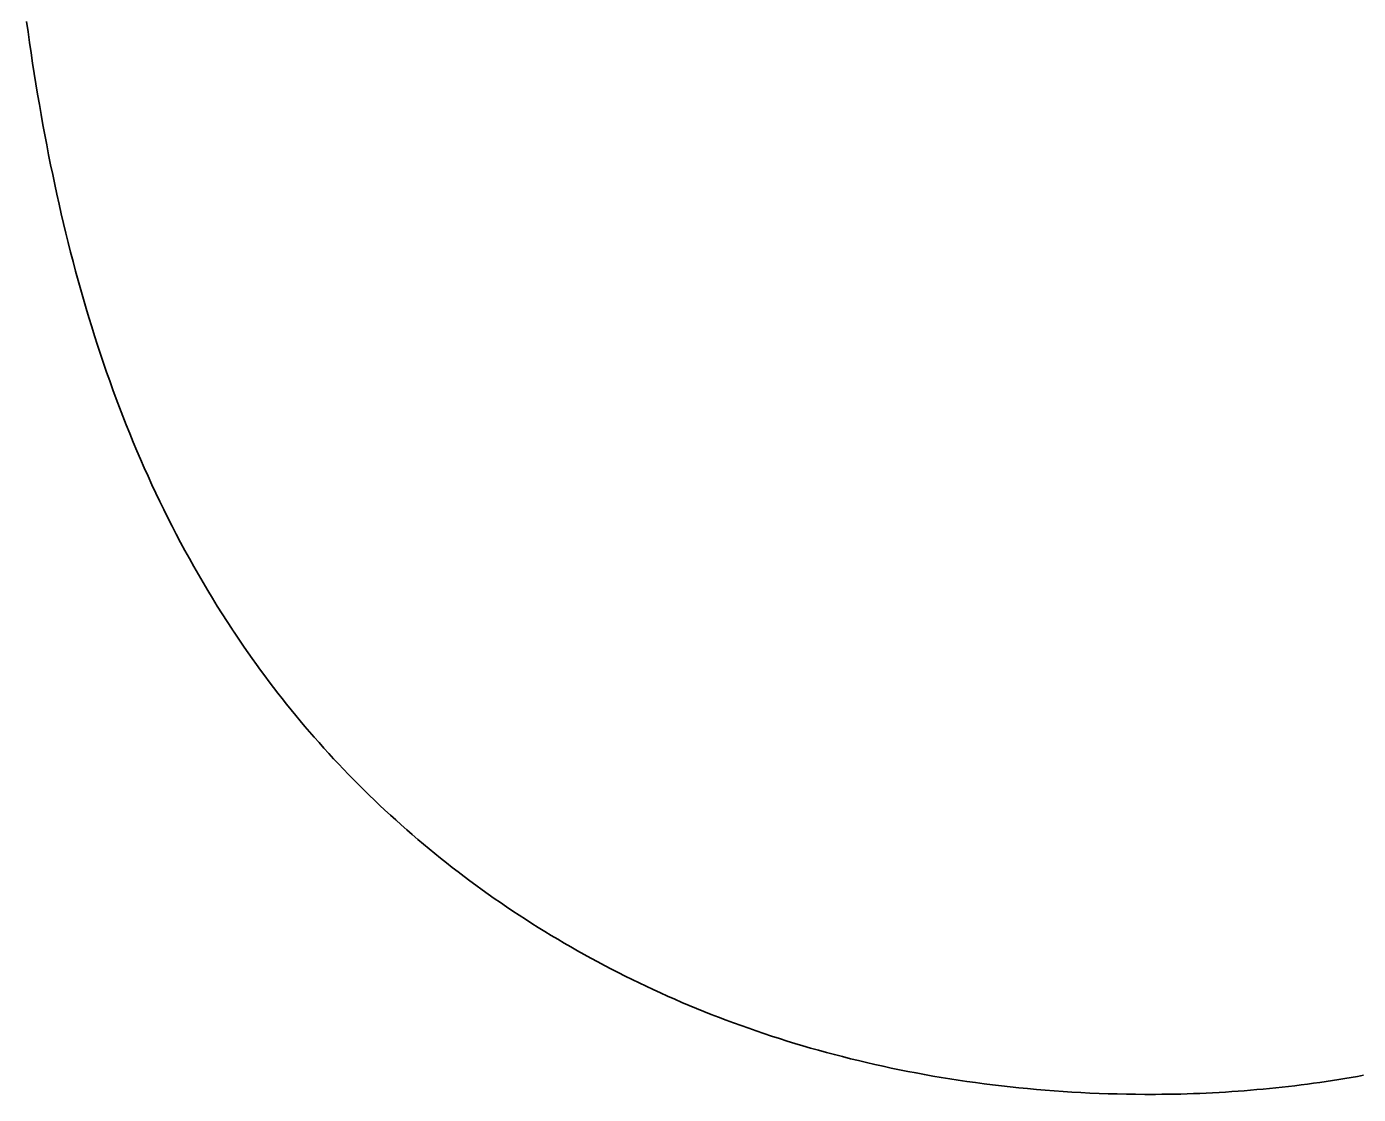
# Model space of a CAD drawing. Extents: x -7.3 to 34, y 0 to 22.
# Drawn here: x 2.27592 to 2.31737, y 0.73974 to 0.77299 of the extents above; entities that cross this region are included whole.
import ezdxf

# ---------------------------------------------------------------- set-up
doc = ezdxf.new("R2010")
doc.units = 0
doc.layers.add('SH_Text', color=7, linetype='Continuous')

msp = doc.modelspace()

# ---------------------------------------------------------------- linework, layer by layer
at = {"layer": 'SH_Text'}
for p, q in [((2.275916, 0.773153), (2.275962, 0.772824)), ((2.275962, 0.772824), (2.276008, 0.772497)), ((2.276008, 0.772497), (2.276056, 0.772172)), ((2.276056, 0.772172), (2.276104, 0.771848)), ((2.276104, 0.771848), (2.276155, 0.771525)), ((2.276155, 0.771525), (2.276206, 0.771204)), ((2.276206, 0.771204), (2.276259, 0.770884)), ((2.276259, 0.770884), (2.276312, 0.770566)), ((2.276312, 0.770566), (2.276368, 0.770249)), ((2.276368, 0.770249), (2.276424, 0.769934)), ((2.276424, 0.769934), (2.276482, 0.76962)), ((2.276482, 0.76962), (2.276541, 0.769308)), ((2.276541, 0.769308), (2.276602, 0.768997)), ((2.276602, 0.768997), (2.276664, 0.768687)), ((2.276664, 0.768687), (2.276727, 0.768379)), ((2.276727, 0.768379), (2.276792, 0.768073)), ((2.276792, 0.768073), (2.276858, 0.767767)), ((2.276858, 0.767767), (2.276925, 0.767464)), ((2.276925, 0.767464), (2.276994, 0.767161)), ((2.276994, 0.767161), (2.277065, 0.76686)), ((2.277065, 0.76686), (2.277137, 0.766561)), ((2.277137, 0.766561), (2.27721, 0.766262)), ((2.27721, 0.766262), (2.277285, 0.765966)), ((2.277285, 0.765966), (2.277362, 0.76567)), ((2.277362, 0.76567), (2.27744, 0.765376)), ((2.27744, 0.765376), (2.277519, 0.765084)), ((2.277519, 0.765084), (2.277601, 0.764792)), ((2.277601, 0.764792), (2.277683, 0.764503)), ((2.277683, 0.764503), (2.277768, 0.764214)), ((2.277768, 0.764214), (2.277854, 0.763927)), ((2.277854, 0.763927), (2.277941, 0.763641)), ((2.277941, 0.763641), (2.278031, 0.763357)), ((2.278031, 0.763357), (2.278122, 0.763074)), ((2.278122, 0.763074), (2.278214, 0.762792)), ((2.278214, 0.762792), (2.278309, 0.762512)), ((2.278309, 0.762512), (2.278405, 0.762233)), ((2.278405, 0.762233), (2.278503, 0.761955)), ((2.278503, 0.761955), (2.278602, 0.761679)), ((2.278602, 0.761679), (2.278703, 0.761404)), ((2.278703, 0.761404), (2.278806, 0.76113)), ((2.278806, 0.76113), (2.278911, 0.760858)), ((2.278911, 0.760858), (2.279018, 0.760587)), ((2.279018, 0.760587), (2.279126, 0.760317)), ((2.279126, 0.760317), (2.279237, 0.760049)), ((2.279237, 0.760049), (2.279349, 0.759782)), ((2.279349, 0.759782), (2.279463, 0.759516)), ((2.279463, 0.759516), (2.279579, 0.759251)), ((2.279579, 0.759251), (2.279697, 0.758988)), ((2.279697, 0.758988), (2.279816, 0.758726)), ((2.279816, 0.758726), (2.279938, 0.758465)), ((2.279938, 0.758465), (2.280062, 0.758206)), ((2.280062, 0.758206), (2.280187, 0.757948)), ((2.280187, 0.757948), (2.280315, 0.757691)), ((2.280315, 0.757691), (2.280444, 0.757435)), ((2.280444, 0.757435), (2.280576, 0.757181)), ((2.280576, 0.757181), (2.280709, 0.756928)), ((2.280709, 0.756928), (2.280845, 0.756676)), ((2.280845, 0.756676), (2.280982, 0.756425)), ((2.280982, 0.756425), (2.281122, 0.756176)), ((2.281122, 0.756176), (2.281264, 0.755928)), ((2.281264, 0.755928), (2.281408, 0.755681)), ((2.281408, 0.755681), (2.281554, 0.755435)), ((2.281554, 0.755435), (2.281702, 0.755191)), ((2.281702, 0.755191), (2.281852, 0.754948)), ((2.281852, 0.754948), (2.282004, 0.754706)), ((2.282004, 0.754706), (2.282159, 0.754465)), ((2.282159, 0.754465), (2.282316, 0.754225)), ((2.282316, 0.754225), (2.282325, 0.75421)), ((2.282325, 0.75421), (2.282333, 0.754198)), ((2.282333, 0.754198), (2.282348, 0.754175)), ((2.282348, 0.754175), (2.282379, 0.754129)), ((2.282379, 0.754129), (2.28244, 0.754037)), ((2.28244, 0.754037), (2.282563, 0.753854)), ((2.282563, 0.753854), (2.282687, 0.753671)), ((2.282687, 0.753671), (2.282813, 0.75349)), ((2.282813, 0.75349), (2.282941, 0.753309)), ((2.282941, 0.753309), (2.283069, 0.753128)), ((2.283069, 0.753128), (2.2832, 0.752949)), ((2.2832, 0.752949), (2.283331, 0.75277)), ((2.283331, 0.75277), (2.283464, 0.752592)), ((2.283464, 0.752592), (2.283599, 0.752415)), ((2.283599, 0.752415), (2.283734, 0.752239)), ((2.283734, 0.752239), (2.283872, 0.752064)), ((2.283872, 0.752064), (2.28401, 0.751889)), ((2.28401, 0.751889), (2.28415, 0.751716)), ((2.28415, 0.751716), (2.284292, 0.751543)), ((2.284292, 0.751543), (2.284434, 0.751371)), ((2.284434, 0.751371), (2.284578, 0.7512)), ((2.284578, 0.7512), (2.284724, 0.75103)), ((2.284724, 0.75103), (2.284871, 0.750861)), ((2.284871, 0.750861), (2.285019, 0.750693)), ((2.285019, 0.750693), (2.285169, 0.750526)), ((2.285169, 0.750526), (2.28532, 0.750359)), ((2.28532, 0.750359), (2.285472, 0.750194)), ((2.285472, 0.750194), (2.285626, 0.750029)), ((2.285626, 0.750029), (2.285781, 0.749866)), ((2.285781, 0.749866), (2.285938, 0.749703)), ((2.285938, 0.749703), (2.286095, 0.749542)), ((2.286095, 0.749542), (2.286255, 0.749381)), ((2.286255, 0.749381), (2.286415, 0.749221)), ((2.286415, 0.749221), (2.286577, 0.749063)), ((2.286577, 0.749063), (2.28674, 0.748905)), ((2.28674, 0.748905), (2.286905, 0.748749)), ((2.286905, 0.748749), (2.287071, 0.748593)), ((2.287071, 0.748593), (2.287238, 0.748439)), ((2.287238, 0.748439), (2.287406, 0.748285)), ((2.287406, 0.748285), (2.287576, 0.748133)), ((2.287576, 0.748133), (2.287747, 0.747982)), ((2.287747, 0.747982), (2.28792, 0.747831)), ((2.28792, 0.747831), (2.288094, 0.747682)), ((2.288094, 0.747682), (2.288269, 0.747534)), ((2.288269, 0.747534), (2.288445, 0.747387)), ((2.288445, 0.747387), (2.288623, 0.747241)), ((2.288623, 0.747241), (2.288802, 0.747096)), ((2.288802, 0.747096), (2.288982, 0.746953)), ((2.288982, 0.746953), (2.289164, 0.74681)), ((2.289164, 0.74681), (2.289347, 0.746669)), ((2.289347, 0.746669), (2.289531, 0.746529)), ((2.289531, 0.746529), (2.289717, 0.74639)), ((2.289717, 0.74639), (2.289904, 0.746252)), ((2.289904, 0.746252), (2.290092, 0.746115)), ((2.290092, 0.746115), (2.290281, 0.74598)), ((2.290281, 0.74598), (2.290472, 0.745845)), ((2.290472, 0.745845), (2.290663, 0.745712)), ((2.290663, 0.745712), (2.290857, 0.745581)), ((2.290857, 0.745581), (2.291051, 0.74545)), ((2.291051, 0.74545), (2.291247, 0.74532)), ((2.291247, 0.74532), (2.291444, 0.745192)), ((2.291444, 0.745192), (2.291642, 0.745065)), ((2.291642, 0.745065), (2.291841, 0.74494)), ((2.291841, 0.74494), (2.292042, 0.744815)), ((2.292042, 0.744815), (2.292244, 0.744692)), ((2.292244, 0.744692), (2.292447, 0.74457)), ((2.292447, 0.74457), (2.292652, 0.74445)), ((2.292652, 0.74445), (2.292858, 0.744331)), ((2.292858, 0.744331), (2.293064, 0.744213)), ((2.293064, 0.744213), (2.293273, 0.744096)), ((2.293273, 0.744096), (2.293482, 0.743981)), ((2.293482, 0.743981), (2.293693, 0.743867)), ((2.293693, 0.743867), (2.293904, 0.743754)), ((2.293904, 0.743754), (2.294118, 0.743643)), ((2.294118, 0.743643), (2.294332, 0.743533)), ((2.294332, 0.743533), (2.294547, 0.743425)), ((2.294547, 0.743425), (2.294764, 0.743318)), ((2.294764, 0.743318), (2.294982, 0.743212)), ((2.294982, 0.743212), (2.295201, 0.743108)), ((2.295201, 0.743108), (2.295421, 0.743005)), ((2.295421, 0.743005), (2.295643, 0.742903)), ((2.295643, 0.742903), (2.295866, 0.742803)), ((2.295866, 0.742803), (2.296089, 0.742705)), ((2.296089, 0.742705), (2.296315, 0.742607)), ((2.296315, 0.742607), (2.296541, 0.742512)), ((2.296541, 0.742512), (2.296768, 0.742417)), ((2.296768, 0.742417), (2.296997, 0.742325)), ((2.296997, 0.742325), (2.297227, 0.742233)), ((2.297227, 0.742233), (2.297458, 0.742143)), ((2.297458, 0.742143), (2.29769, 0.742055)), ((2.29769, 0.742055), (2.297923, 0.741968)), ((2.297923, 0.741968), (2.298158, 0.741883)), ((2.298158, 0.741883), (2.298393, 0.741799)), ((2.298393, 0.741799), (2.29863, 0.741717)), ((2.29863, 0.741717), (2.298868, 0.741636)), ((2.298868, 0.741636), (2.299107, 0.741557)), ((2.299107, 0.741557), (2.299347, 0.741479)), ((2.299347, 0.741479), (2.299589, 0.741403)), ((2.299589, 0.741403), (2.299831, 0.741329)), ((2.299831, 0.741329), (2.300075, 0.741256)), ((2.300075, 0.741256), (2.30032, 0.741185)), ((2.30032, 0.741185), (2.300566, 0.741115)), ((2.300566, 0.741115), (2.300813, 0.741047)), ((2.300813, 0.741047), (2.301061, 0.740981)), ((2.301061, 0.740981), (2.301311, 0.740916)), ((2.301311, 0.740916), (2.301561, 0.740853)), ((2.301561, 0.740853), (2.301813, 0.740791)), ((2.301813, 0.740791), (2.302065, 0.740731)), ((2.302065, 0.740731), (2.302319, 0.740673)), ((2.302319, 0.740673), (2.302574, 0.740616)), ((2.302574, 0.740616), (2.30283, 0.740561)), ((2.30283, 0.740561), (2.303087, 0.740508)), ((2.303087, 0.740508), (2.303345, 0.740457)), ((2.303345, 0.740457), (2.303605, 0.740407)), ((2.303605, 0.740407), (2.303865, 0.740359)), ((2.303865, 0.740359), (2.304127, 0.740313)), ((2.304127, 0.740313), (2.304389, 0.740268)), ((2.304389, 0.740268), (2.304653, 0.740225)), ((2.304653, 0.740225), (2.304918, 0.740184)), ((2.304918, 0.740184), (2.305183, 0.740145)), ((2.305183, 0.740145), (2.30545, 0.740107)), ((2.30545, 0.740107), (2.305718, 0.740072)), ((2.305718, 0.740072), (2.305987, 0.740038)), ((2.305987, 0.740038), (2.306257, 0.740005)), ((2.306257, 0.740005), (2.306529, 0.739975)), ((2.306529, 0.739975), (2.306801, 0.739946)), ((2.314804, 0.739946), (2.315, 0.739967)), ((2.315, 0.739967), (2.315196, 0.739989)), ((2.315196, 0.739989), (2.315392, 0.740012)), ((2.315392, 0.740012), (2.315587, 0.740037)), ((2.315587, 0.740037), (2.315783, 0.740062)), ((2.315783, 0.740062), (2.315978, 0.740089)), ((2.315978, 0.740089), (2.316173, 0.740116)), ((2.316173, 0.740116), (2.316368, 0.740144)), ((2.316368, 0.740144), (2.316563, 0.740174)), ((2.316563, 0.740174), (2.316758, 0.740205)), ((2.316758, 0.740205), (2.316953, 0.740236)), ((2.316953, 0.740236), (2.317147, 0.740269)), ((2.317147, 0.740269), (2.317341, 0.740302)), ((2.317341, 0.740302), (2.317535, 0.740337)), ((2.306801, 0.739946), (2.307074, 0.73992)), ((2.307074, 0.73992), (2.307348, 0.739895)), ((2.307348, 0.739895), (2.307624, 0.739872)), ((2.307624, 0.739872), (2.3079, 0.73985)), ((2.3079, 0.73985), (2.308178, 0.739831)), ((2.308178, 0.739831), (2.308456, 0.739814)), ((2.308456, 0.739814), (2.308736, 0.739798)), ((2.308736, 0.739798), (2.309016, 0.739784)), ((2.309016, 0.739784), (2.309298, 0.739772)), ((2.309298, 0.739772), (2.309581, 0.739762)), ((2.309581, 0.739762), (2.309864, 0.739754)), ((2.309864, 0.739754), (2.310149, 0.739748)), ((2.310149, 0.739748), (2.310435, 0.739744)), ((2.310435, 0.739744), (2.310721, 0.739742)), ((2.310721, 0.739742), (2.310865, 0.739741)), ((2.310865, 0.739741), (2.310883, 0.739741)), ((2.310883, 0.739741), (2.310892, 0.739741)), ((2.310892, 0.739741), (2.310898, 0.739741)), ((2.310898, 0.739741), (2.310904, 0.739741)), ((2.310904, 0.739741), (2.310954, 0.739741)), ((2.310954, 0.739741), (2.311053, 0.739742)), ((2.311053, 0.739742), (2.311251, 0.739743)), ((2.311251, 0.739743), (2.31145, 0.739745)), ((2.31145, 0.739745), (2.311648, 0.739749)), ((2.311648, 0.739749), (2.311846, 0.739753)), ((2.311846, 0.739753), (2.312044, 0.739759)), ((2.312044, 0.739759), (2.312242, 0.739765)), ((2.312242, 0.739765), (2.31244, 0.739773)), ((2.31244, 0.739773), (2.312638, 0.739781)), ((2.312638, 0.739781), (2.312835, 0.739791)), ((2.312835, 0.739791), (2.313033, 0.739802)), ((2.313033, 0.739802), (2.31323, 0.739814)), ((2.31323, 0.739814), (2.313427, 0.739827)), ((2.313427, 0.739827), (2.313624, 0.73984)), ((2.313624, 0.73984), (2.313821, 0.739855)), ((2.313821, 0.739855), (2.314018, 0.739871)), ((2.314018, 0.739871), (2.314215, 0.739888)), ((2.314215, 0.739888), (2.314411, 0.739906)), ((2.314411, 0.739906), (2.314608, 0.739926)), ((2.314608, 0.739926), (2.314804, 0.739946))]:
    msp.add_line(p, q, dxfattribs=at)
msp.add_lwpolyline([(2.275916, 0.773153), (2.275962, 0.772824), (2.276008, 0.772497), (2.276056, 0.772172), (2.276104, 0.771848), (2.276155, 0.771525), (2.276206, 0.771204), (2.276259, 0.770884), (2.276312, 0.770566), (2.276368, 0.770249), (2.276424, 0.769934), (2.276482, 0.76962), (2.276541, 0.769308), (2.276602, 0.768997), (2.276664, 0.768687), (2.276727, 0.768379), (2.276792, 0.768073), (2.276858, 0.767767), (2.276925, 0.767464), (2.276994, 0.767161), (2.277065, 0.76686), (2.277137, 0.766561), (2.27721, 0.766262), (2.277285, 0.765966), (2.277362, 0.76567), (2.27744, 0.765376), (2.277519, 0.765084), (2.277601, 0.764792), (2.277683, 0.764503), (2.277768, 0.764214), (2.277854, 0.763927), (2.277941, 0.763641), (2.278031, 0.763357), (2.278122, 0.763074), (2.278214, 0.762792), (2.278309, 0.762512), (2.278405, 0.762233), (2.278503, 0.761955), (2.278602, 0.761679), (2.278703, 0.761404), (2.278806, 0.76113), (2.278911, 0.760858), (2.279018, 0.760587), (2.279126, 0.760317), (2.279237, 0.760049), (2.279349, 0.759782), (2.279463, 0.759516), (2.279579, 0.759251), (2.279697, 0.758988), (2.279816, 0.758726), (2.279938, 0.758465), (2.280062, 0.758206), (2.280187, 0.757948), (2.280315, 0.757691), (2.280444, 0.757435), (2.280576, 0.757181), (2.280709, 0.756928), (2.280845, 0.756676), (2.280982, 0.756425), (2.281122, 0.756176), (2.281264, 0.755928), (2.281408, 0.755681), (2.281554, 0.755435), (2.281702, 0.755191), (2.281852, 0.754948), (2.282004, 0.754706), (2.282159, 0.754465), (2.282316, 0.754225), (2.282325, 0.75421), (2.282333, 0.754198), (2.282348, 0.754175), (2.282379, 0.754129), (2.28244, 0.754037), (2.282563, 0.753854), (2.282687, 0.753671), (2.282813, 0.75349), (2.282941, 0.753309), (2.283069, 0.753128), (2.2832, 0.752949), (2.283331, 0.75277), (2.283464, 0.752592), (2.283599, 0.752415), (2.283734, 0.752239), (2.283872, 0.752064), (2.28401, 0.751889), (2.28415, 0.751716), (2.284292, 0.751543), (2.284434, 0.751371), (2.284578, 0.7512), (2.284724, 0.75103), (2.284871, 0.750861), (2.285019, 0.750693), (2.285169, 0.750526), (2.28532, 0.750359), (2.285472, 0.750194), (2.285626, 0.750029), (2.285781, 0.749866), (2.285938, 0.749703), (2.286095, 0.749542), (2.286255, 0.749381), (2.286415, 0.749221), (2.286577, 0.749063), (2.28674, 0.748905), (2.286905, 0.748749), (2.287071, 0.748593), (2.287238, 0.748439), (2.287406, 0.748285), (2.287576, 0.748133), (2.287747, 0.747982), (2.28792, 0.747831), (2.288094, 0.747682), (2.288269, 0.747534), (2.288445, 0.747387), (2.288623, 0.747241), (2.288802, 0.747096), (2.288982, 0.746953), (2.289164, 0.74681), (2.289347, 0.746669), (2.289531, 0.746529), (2.289717, 0.74639), (2.289904, 0.746252), (2.290092, 0.746115), (2.290281, 0.74598), (2.290472, 0.745845), (2.290663, 0.745712), (2.290857, 0.745581), (2.291051, 0.74545), (2.291247, 0.74532), (2.291444, 0.745192), (2.291642, 0.745065), (2.291841, 0.74494), (2.292042, 0.744815), (2.292244, 0.744692), (2.292447, 0.74457), (2.292652, 0.74445), (2.292858, 0.744331), (2.293064, 0.744213), (2.293273, 0.744096), (2.293482, 0.743981), (2.293693, 0.743867), (2.293904, 0.743754), (2.294118, 0.743643), (2.294332, 0.743533), (2.294547, 0.743425), (2.294764, 0.743318), (2.294982, 0.743212), (2.295201, 0.743108), (2.295421, 0.743005), (2.295643, 0.742903), (2.295866, 0.742803), (2.296089, 0.742705), (2.296315, 0.742607), (2.296541, 0.742512), (2.296768, 0.742417), (2.296997, 0.742325), (2.297227, 0.742233), (2.297458, 0.742143), (2.29769, 0.742055), (2.297923, 0.741968), (2.298158, 0.741883), (2.298393, 0.741799), (2.29863, 0.741717), (2.298868, 0.741636), (2.299107, 0.741557), (2.299347, 0.741479), (2.299589, 0.741403), (2.299831, 0.741329), (2.300075, 0.741256), (2.30032, 0.741185), (2.300566, 0.741115), (2.300813, 0.741047), (2.301061, 0.740981), (2.301311, 0.740916), (2.301561, 0.740853), (2.301813, 0.740791), (2.302065, 0.740731), (2.302319, 0.740673), (2.302574, 0.740616), (2.30283, 0.740561), (2.303087, 0.740508), (2.303345, 0.740457), (2.303605, 0.740407), (2.303865, 0.740359), (2.304127, 0.740313), (2.304389, 0.740268), (2.304653, 0.740225), (2.304918, 0.740184), (2.305183, 0.740145), (2.30545, 0.740107), (2.305718, 0.740072), (2.305987, 0.740038), (2.306257, 0.740005), (2.306529, 0.739975), (2.306801, 0.739946), (2.307074, 0.73992), (2.307348, 0.739895), (2.307624, 0.739872), (2.3079, 0.73985), (2.308178, 0.739831), (2.308456, 0.739814), (2.308736, 0.739798), (2.309016, 0.739784), (2.309298, 0.739772), (2.309581, 0.739762), (2.309864, 0.739754), (2.310149, 0.739748), (2.310435, 0.739744), (2.310721, 0.739742), (2.310865, 0.739741), (2.310883, 0.739741), (2.310892, 0.739741), (2.310898, 0.739741), (2.310904, 0.739741), (2.310954, 0.739741), (2.311053, 0.739742), (2.311251, 0.739743), (2.31145, 0.739745), (2.311648, 0.739749), (2.311846, 0.739753), (2.312044, 0.739759), (2.312242, 0.739765), (2.31244, 0.739773), (2.312638, 0.739781), (2.312835, 0.739791), (2.313033, 0.739802), (2.31323, 0.739814), (2.313427, 0.739827), (2.313624, 0.73984), (2.313821, 0.739855), (2.314018, 0.739871), (2.314215, 0.739888), (2.314411, 0.739906), (2.314608, 0.739926), (2.314804, 0.739946), (2.315, 0.739967), (2.315196, 0.739989), (2.315392, 0.740012), (2.315587, 0.740037), (2.315783, 0.740062), (2.315978, 0.740089), (2.316173, 0.740116), (2.316368, 0.740144), (2.316563, 0.740174), (2.316758, 0.740205), (2.316953, 0.740236), (2.317147, 0.740269), (2.317341, 0.740302), (2.317535, 0.740337)], dxfattribs=at)

doc.saveas('drawing.dxf')
